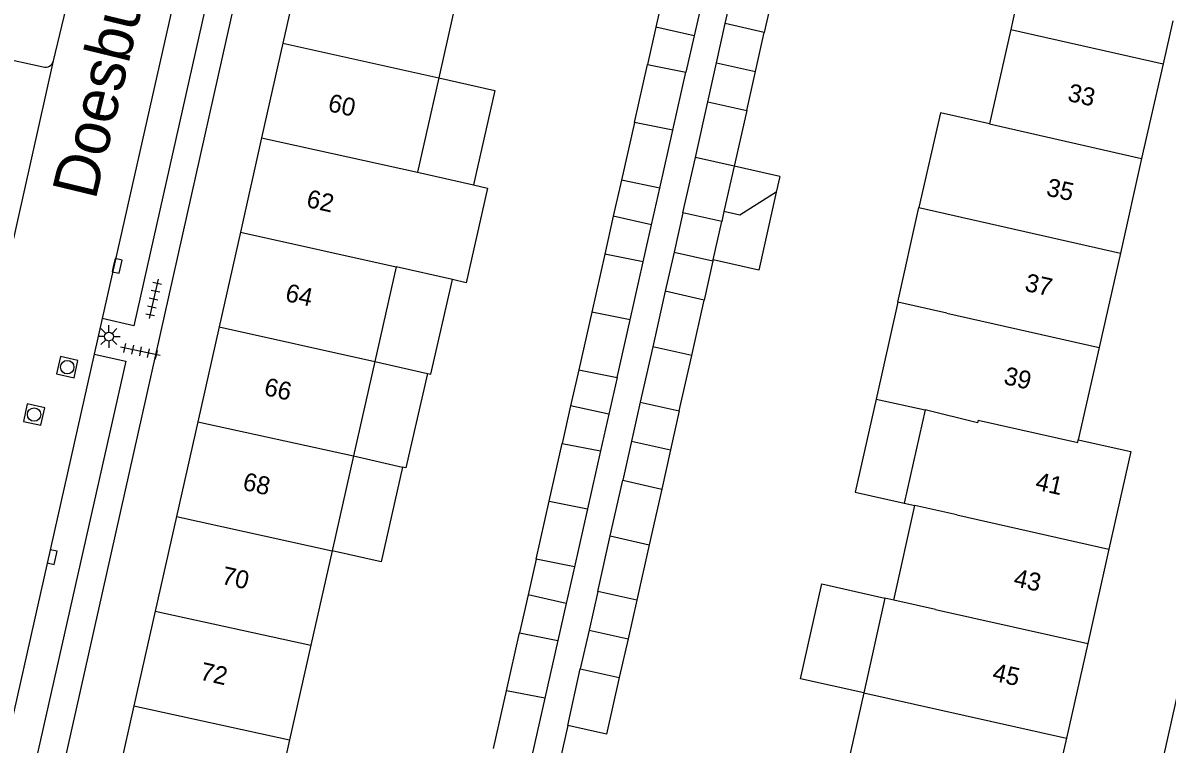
# Model space of a CAD drawing. Extents: x 128999 to 131010, y 395498 to 399007.
# Drawn here: x 129232.8 to 129296.5, y 398860 to 398900.1 of the extents above; entities that cross this region are included whole.
import ezdxf

# ---------------------------------------------------------------- set-up
doc = ezdxf.new("R2010")
doc.units = 0
for name, color, linetype in [('gg-afsc-erfafscheiding', 7, 'Continuous'), ('gg-anno-huisnummerreeks BGT', 7, 'Continuous'), ('gg-anno-openbare ruimte label', 7, 'Continuous'), ('gg-bbg-bijgebouw', 7, 'Continuous'), ('gg-bbg-gedigitaliseerde bebouwing', 7, 'Continuous'), ('gg-bbg-gedigitaliseerde bijgebouw', 7, 'Continuous'), ('gg-bbg-hoofdgebouw', 7, 'Continuous'), ('gg-bbg-luifel en loopbrug', 7, 'Continuous'), ('gg-bbg-tussenscheiding', 7, 'Continuous'), ('gg-knt-verharding', 7, 'Continuous'), ('gg-knt-verharding nz', 7, 'Continuous'), ('gt-symb-kolk', 7, 'Continuous'), ('gt-symb-lichtmast', 7, 'Continuous'), ('gt-symb-rioolschacht', 7, 'Continuous'), ('gt-symb-tegel verharding', 7, 'Continuous')]:
    doc.layers.add(name, color=color, linetype=linetype)

# ---------------------------------------------------------------- blocks, each defined once
blk = doc.blocks.new('gt0-TEG1')
at = {"layer": 'gt-symb-tegel verharding'}
for p, q in [((-1.125, 0), (1.125, 0)), ((-0.9, -0.25), (-0.9, 0.25)), ((-0.45, -0.25), (-0.45, 0.25)), ((0, -0.25), (0, 0.25)), ((0.45, -0.25), (0.45, 0.25)), ((0.9, -0.25), (0.9, 0.25))]:
    blk.add_line(p, q, dxfattribs=at)
blk = doc.blocks.new('gt0-LMAST')
at = {"layer": 'gt-symb-lichtmast'}
for p, q in [((-0.182, 0.173), (-0.447, 0.438)), ((-0.005, 0.246), (-0.005, 0.621)), ((0.172, 0.173), (0.437, 0.438)), ((-0.255, -0.004), (-0.63, -0.004)), ((-0.182, -0.181), (-0.447, -0.446)), ((-0.005, -0.254), (-0.005, -0.629)), ((0.437, -0.446), (0.172, -0.181)), ((0.245, -0.004), (0.62, -0.004))]:
    blk.add_line(p, q, dxfattribs=at)
blk.add_circle((-0.005, -0.004), 0.25, dxfattribs=at)
blk = doc.blocks.new('gt0-KOLK')
at = {"layer": 'gt-symb-kolk'}
blk.add_lwpolyline([(0, 0), (0.375, 0), (0.375, 0.4), (-0.375, 0.4), (-0.375, 0), (0, 0)], dxfattribs=at)
blk = doc.blocks.new('gt0-RS')
at = {"layer": 'gt-symb-rioolschacht'}
blk.add_lwpolyline([(-0.5, -0.5), (0.5, -0.5), (0.5, 0.5), (-0.5, 0.5)], close=True, dxfattribs=at)
blk.add_circle((0, 0), 0.375, dxfattribs=at)

msp = doc.modelspace()

# ---------------------------------------------------------------- linework, layer by layer
at = {"layer": 'gg-afsc-erfafscheiding'}
msp.add_line((129263.11, 398861.05), (129262.027, 398856.217), dxfattribs=at)
at = {"layer": 'gg-bbg-bijgebouw'}
for p, q in [((129271.88, 398900.1), (129272.575, 398903.19)), ((129274.744, 398902.699), (129274.05, 398899.61)), ((129274.05, 398899.61), (129271.88, 398900.1)), ((129267.55, 398897.83), (129269.69, 398897.39)), ((129270.215, 398892.659), (129270.91, 398895.75)), ((129270.91, 398895.75), (129273.07, 398895.26)), ((129273.07, 398895.26), (129272.376, 398892.173)), ((129269.52, 398889.57), (129270.215, 398892.659)), ((129271.68, 398889.08), (129269.52, 398889.57)), ((129271.805, 398889.636), (129271.68, 398889.08)), ((129268.54, 398885.21), (129267.843, 398882.117)), ((129270.7, 398884.72), (129268.54, 398885.21)), ((129270.009, 398881.63), (129270.7, 398884.72)), ((129267.843, 398882.117), (129267.15, 398879.04)), ((129269.32, 398878.55), (129270.009, 398881.63)), ((129263.72, 398880.83), (129265.86, 398880.41)), ((129267.15, 398879.04), (129269.32, 398878.55)), ((129262.076, 398873.519), (129262.8, 398876.74)), ((129262.8, 398876.74), (129264.94, 398876.32)), ((129264.94, 398876.32), (129264.209, 398873.09)), ((129265.474, 398871.591), (129266.17, 398874.69)), ((129266.17, 398874.69), (129268.34, 398874.19)), ((129268.34, 398874.19), (129267.644, 398871.101)), ((129261.35, 398870.29), (129262.076, 398873.519)), ((129264.209, 398873.09), (129263.48, 398869.87)), ((129264.78, 398868.5), (129265.474, 398871.591)), ((129267.644, 398871.101), (129266.95, 398868.02)), ((129263.48, 398869.87), (129261.35, 398870.29)), ((129266.95, 398868.02), (129264.78, 398868.5)), ((129259.705, 398862.979), (129260.43, 398866.2)), ((129260.43, 398866.2), (129262.56, 398865.78)), ((129262.56, 398865.78), (129261.836, 398862.571)), ((129263.11, 398861.05), (129263.81, 398864.19)), ((129263.81, 398864.19), (129265.98, 398863.71)), ((129258.98, 398859.76), (129259.705, 398862.979)), ((129261.836, 398862.571), (129261.11, 398859.35))]:
    msp.add_line(p, q, dxfattribs=at)
msp.add_lwpolyline([(129265.98, 398863.71), (129265.27, 398860.56), (129263.11, 398861.05)], dxfattribs=at)
at = {"layer": 'gg-bbg-gedigitaliseerde bebouwing'}
for p, q in [((129288.948, 398905.05), (129287.763, 398899.779)), ((129257.123, 398902.359), (129255.935, 398897.089)), ((129287.763, 398899.779), (129286.58, 398894.52)), ((129255.935, 398897.089), (129254.75, 398891.83)), ((129254.75, 398891.83), (129257.861, 398891.129)), ((129281.476, 398884.602), (129282.648, 398889.861)), ((129253.562, 398886.56), (129252.376, 398881.301)), ((129256.694, 398885.855), (129253.562, 398886.56)), ((129281.476, 398884.602), (129280.274, 398879.208)), ((129252.376, 398881.301), (129251.191, 398876.04)), ((129280.274, 398879.208), (129283, 398878.6)), ((129283, 398878.6), (129281.833, 398873.415)), ((129251.191, 398876.04), (129250.003, 398870.769)), ((129281.262, 398868.015), (129282.436, 398873.283)), ((129281.833, 398873.415), (129282.436, 398873.283)), ((129250.003, 398870.769), (129248.817, 398865.511)), ((129280.754, 398868.128), (129279.58, 398862.857)), ((129281.262, 398868.015), (129280.754, 398868.128)), ((129248.817, 398865.511), (129247.632, 398860.25)), ((129247.632, 398860.25), (129246.41, 398854.83))]:
    msp.add_line(p, q, dxfattribs=at)
for points in [[(129286.58, 398894.52), (129283.848, 398895.141), (129282.648, 398889.861)], [(129257.861, 398891.129), (129258.647, 398890.952), (129257.461, 398885.682), (129256.694, 398885.855)], [(129279.58, 398862.857), (129278.407, 398857.588), (129278.485, 398857.571)]]:
    msp.add_lwpolyline(points, dxfattribs=at)
at = {"layer": 'gg-bbg-gedigitaliseerde bijgebouw'}
for p, q in [((129266.819, 398894.6), (129267.55, 398897.83)), ((129268.961, 398894.17), (129269.69, 398897.39)), ((129266.819, 398894.6), (129266.095, 398891.38)), ((129268.236, 398890.95), (129268.961, 398894.17)), ((129274.913, 398891.602), (129272.376, 398892.173)), ((129268.236, 398890.95), (129266.095, 398891.38)), ((129274.913, 398891.602), (129274.715, 398890.724)), ((129274.715, 398890.724), (129272.683, 398889.439)), ((129272.683, 398889.439), (129271.805, 398889.636)), ((129265.17, 398887.269), (129264.445, 398884.049)), ((129267.31, 398886.839), (129265.17, 398887.269)), ((129266.583, 398883.619), (129267.31, 398886.839)), ((129264.445, 398884.049), (129263.72, 398880.83)), ((129265.86, 398880.41), (129266.583, 398883.619))]:
    msp.add_line(p, q, dxfattribs=at)
at = {"layer": 'gg-bbg-hoofdgebouw'}
for p, q in [((129248.447, 398904.286), (129247.262, 398899.02)), ((129296.778, 398900.255), (129296.239, 398897.866)), ((129247.262, 398899.02), (129246.075, 398893.749)), ((129296.239, 398897.866), (129295.051, 398892.594)), ((129246.075, 398893.749), (129244.891, 398888.487)), ((129295.051, 398892.594), (129293.864, 398887.329)), ((129244.891, 398888.487), (129243.705, 398883.22)), ((129293.864, 398887.329), (129292.678, 398882.07)), ((129243.705, 398883.22), (129242.517, 398877.946)), ((129292.678, 398882.07), (129291.521, 398876.94)), ((129242.517, 398877.946), (129241.331, 398872.677)), ((129241.331, 398872.677), (129240.145, 398867.409)), ((129293.231, 398870.862), (129292.047, 398865.601)), ((129240.145, 398867.409), (129238.96, 398862.143)), ((129292.047, 398865.601), (129290.863, 398860.342)), ((129238.96, 398862.143), (129237.741, 398856.73)), ((129290.863, 398860.342), (129289.68, 398855.083))]:
    msp.add_line(p, q, dxfattribs=at)
msp.add_lwpolyline([(129291.521, 398876.94), (129294.451, 398876.28), (129293.231, 398870.862)], dxfattribs=at)
at = {"layer": 'gg-bbg-luifel en loopbrug'}
for p, q in [((129268.46, 398901.91), (129268.014, 398899.91)), ((129270.61, 398901.47), (129270.15, 398899.43)), ((129268.014, 398899.91), (129267.55, 398897.83)), ((129270.15, 398899.43), (129268.014, 398899.91)), ((129271.395, 398897.925), (129271.88, 398900.1)), ((129273.56, 398897.434), (129274.05, 398899.61)), ((129270.15, 398899.43), (129269.69, 398897.39)), ((129270.91, 398895.75), (129271.395, 398897.925)), ((129271.395, 398897.925), (129273.56, 398897.434)), ((129273.07, 398895.26), (129273.56, 398897.434)), ((129266.095, 398891.38), (129265.644, 398889.378)), ((129267.774, 398888.894), (129268.236, 398890.95)), ((129269.52, 398889.57), (129269.03, 398887.39)), ((129265.644, 398889.378), (129265.17, 398887.269)), ((129267.774, 398888.894), (129265.644, 398889.378)), ((129267.31, 398886.839), (129267.774, 398888.894)), ((129271.2, 398886.949), (129271.68, 398889.08)), ((129269.03, 398887.39), (129268.54, 398885.21)), ((129269.03, 398887.39), (129271.19, 398886.9)), ((129271.19, 398886.9), (129270.7, 398884.72)), ((129271.19, 398886.9), (129271.2, 398886.949)), ((129252.376, 398881.301), (129255.301, 398880.635)), ((129263.72, 398880.83), (129263.272, 398878.839)), ((129265.86, 398880.41), (129265.399, 398878.36)), ((129263.272, 398878.839), (129262.8, 398876.74)), ((129265.399, 398878.36), (129263.272, 398878.839)), ((129267.15, 398879.04), (129266.66, 398876.865)), ((129265.399, 398878.36), (129264.94, 398876.32)), ((129269.32, 398878.55), (129268.831, 398876.373)), ((129266.66, 398876.865), (129266.17, 398874.69)), ((129266.66, 398876.865), (129268.831, 398876.373)), ((129251.191, 398876.04), (129253.921, 398875.419)), ((129268.831, 398876.373), (129268.34, 398874.19)), ((129261.35, 398870.29), (129260.904, 398868.306)), ((129263.48, 398869.87), (129263.021, 398867.83)), ((129264.78, 398868.5), (129264.295, 398866.345)), ((129260.904, 398868.306), (129260.43, 398866.2)), ((129263.021, 398867.83), (129260.904, 398868.306)), ((129263.021, 398867.83), (129262.56, 398865.78)), ((129266.95, 398868.02), (129266.466, 398865.87)), ((129264.295, 398866.345), (129263.81, 398864.19)), ((129264.295, 398866.345), (129266.466, 398865.87)), ((129266.466, 398865.87), (129265.98, 398863.71))]:
    msp.add_line(p, q, dxfattribs=at)
for points in [[(129255.935, 398897.089), (129259.055, 398896.379), (129257.861, 398891.129)], [(129274.715, 398890.724), (129273.737, 398886.378), (129271.2, 398886.949)], [(129255.301, 398880.635), (129255.496, 398880.591), (129256.694, 398885.855)], [(129255.301, 398880.635), (129254.105, 398875.377), (129253.921, 398875.419)], [(129280.274, 398879.208), (129279.108, 398874.028), (129281.833, 398873.415)], [(129253.921, 398875.419), (129252.723, 398870.15), (129250.003, 398870.769)], [(129279.58, 398862.857), (129276.068, 398863.647), (129277.254, 398868.916), (129280.754, 398868.128)]]:
    msp.add_lwpolyline(points, dxfattribs=at)
at = {"layer": 'gg-bbg-tussenscheiding'}
for p, q in [((129287.763, 398899.779), (129296.239, 398897.866)), ((129247.262, 398899.02), (129255.935, 398897.089)), ((129268.961, 398894.17), (129266.819, 398894.6)), ((129286.58, 398894.52), (129295.051, 398892.594)), ((129246.075, 398893.749), (129254.75, 398891.83)), ((129272.376, 398892.173), (129270.215, 398892.659)), ((129272.376, 398892.173), (129271.805, 398889.636)), ((129282.648, 398889.861), (129293.864, 398887.329)), ((129244.891, 398888.487), (129253.562, 398886.56)), ((129284.212, 398883.992), (129281.476, 398884.602)), ((129266.583, 398883.619), (129264.445, 398884.049)), ((129284.212, 398883.992), (129292.678, 398882.07)), ((129243.705, 398883.22), (129252.376, 398881.301)), ((129270.009, 398881.63), (129267.843, 398882.117)), ((129242.517, 398877.946), (129251.191, 398876.04)), ((129262.076, 398873.519), (129264.209, 398873.09)), ((129284.762, 398872.759), (129282.436, 398873.283)), ((129241.331, 398872.677), (129250.003, 398870.769)), ((129284.762, 398872.759), (129293.231, 398870.862)), ((129265.474, 398871.591), (129267.644, 398871.101)), ((129283.575, 398867.499), (129281.262, 398868.015)), ((129240.145, 398867.409), (129248.817, 398865.511)), ((129283.575, 398867.499), (129292.047, 398865.601)), ((129261.836, 398862.571), (129259.705, 398862.979)), ((129279.58, 398862.857), (129290.863, 398860.342)), ((129238.96, 398862.143), (129247.632, 398860.25))]:
    msp.add_line(p, q, dxfattribs=at)
for points in [[(129285.95, 398878.04), (129285.92, 398877.89), (129283, 398878.6)], [(129285.95, 398878.04), (129291.49, 398876.79), (129291.521, 398876.94)]]:
    msp.add_lwpolyline(points, dxfattribs=at)
at = {"layer": 'gg-knt-verharding'}
for p, q in [((129234.742, 398857.404), (129252.531, 398936.8)), ((129234.492, 398898.036), (129235.204, 398900.969)), ((129230.013, 398898.548), (129233.908, 398897.69)), ((129237.207, 398883.696), (129236.75, 398881.715)), ((129238.953, 398883.289), (129237.207, 398883.696)), ((129236.75, 398881.715), (129238.51, 398881.319))]:
    msp.add_line(p, q, dxfattribs=at)
for points in [[(129293.189, 398845.518), (129300.281, 398877.15), (129298.021, 398880.85), (129308.311, 398926.43)], [(129242.633, 398907.821), (129244.371, 398907.404), (129238.953, 398883.289)], [(129238.51, 398881.319), (129233.477, 398858.917), (129231.724, 398859.333)]]:
    msp.add_lwpolyline(points, dxfattribs=at)
msp.add_arc((129234.027, 398898.154), 0.479, 255.58288, 345.7077, dxfattribs=at)
at = {"layer": 'gg-knt-verharding nz'}
for p, q in [((129242.633, 398907.821), (129237.207, 398883.696)), ((129232.088, 398887.229), (129234.492, 398898.036)), ((129236.75, 398881.715), (129231.724, 398859.333))]:
    msp.add_line(p, q, dxfattribs=at)

# ---------------------------------------------------------------- block references
at = {"layer": 'gt-symb-kolk'}
for p, rotation in [((129237.833, 398886.659), -102.64685349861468), ((129234.229, 398870.46), -102.70273191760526)]:
    msp.add_blockref('gt0-KOLK', p, dxfattribs=dict(at, rotation=rotation))
at = {"layer": 'gt-symb-lichtmast'}
msp.add_blockref('gt0-LMAST', (129237.58, 398882.692), dxfattribs=at)
at = {"layer": 'gt-symb-rioolschacht'}
for p, rotation in [((129235.256, 398880.984), -12.646853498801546), ((129233.411, 398878.345), -12.64685350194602)]:
    msp.add_blockref('gt0-RS', p, dxfattribs=dict(at, rotation=rotation))
at = {"layer": 'gt-symb-tegel verharding'}
for p, rotation in [((129240.063, 398884.782), -102.71533698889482), ((129239.325, 398881.861), 167.8252488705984)]:
    msp.add_blockref('gt0-TEG1', p, dxfattribs=dict(at, rotation=rotation))

# ---------------------------------------------------------------- texts
at = {"layer": 'gg-anno-huisnummerreeks BGT'}
for s, p in [('33', (129290.879, 398895.811)), ('60', (129249.715, 398895.241)), ('35', (129289.691, 398890.542)), ('62', (129248.514, 398889.909)), ('64', (129247.336, 398884.675)), ('37', (129288.496, 398885.242)), ('39', (129287.326, 398880.051)), ('66', (129246.157, 398879.44)), ('68', (129244.97, 398874.169)), ('41', (129289.081, 398874.179)), ('70', (129243.792, 398868.936)), ('43', (129287.873, 398868.81)), ('72', (129242.592, 398863.602)), ('45', (129286.689, 398863.552))]:
    msp.add_text(s, height=1, rotation=347.3, dxfattribs=at).set_placement(p)
at = {"layer": 'gg-anno-openbare ruimte label'}
msp.add_text('Doesburgstraat', height=2.5, rotation=76.4, dxfattribs=at).set_placement((129236.823, 398890.239))

doc.saveas('drawing.dxf')
